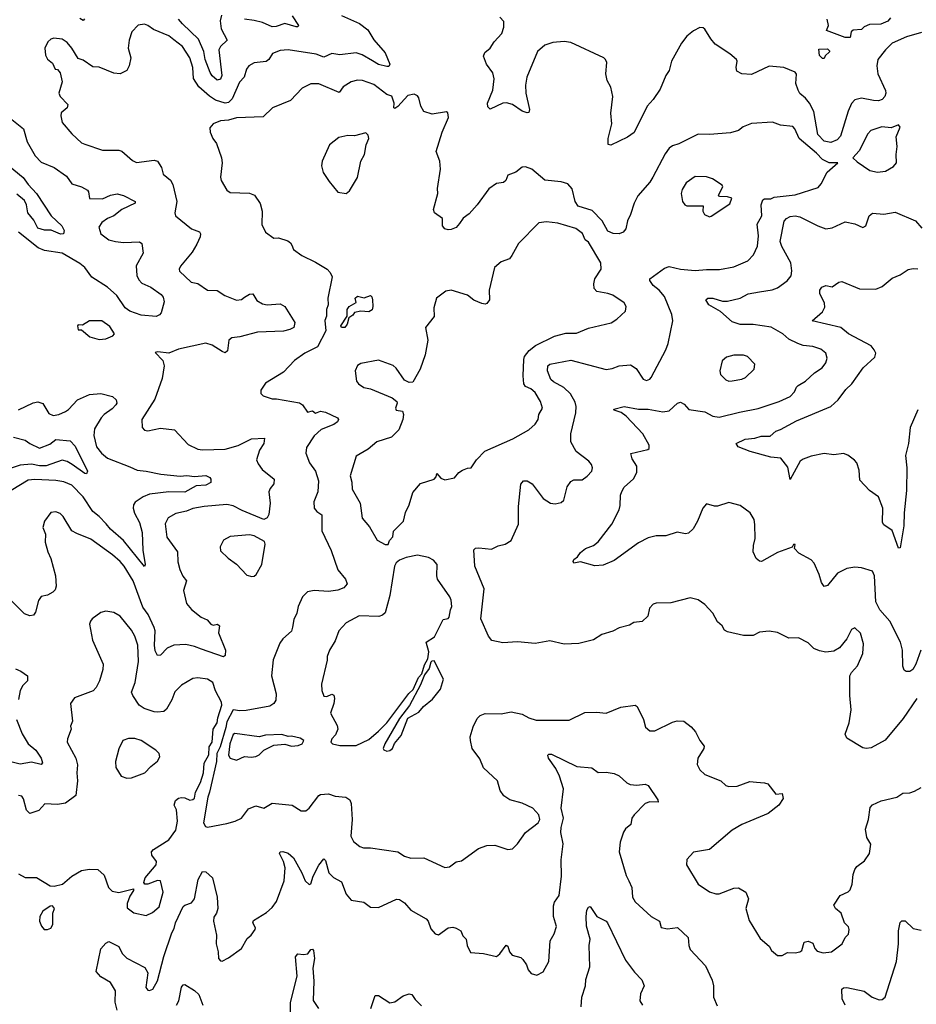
# Model space of a CAD drawing. Extents: x 1690054 to 1842981, y 782881 to 914114.
# Tile 395 of 656: x 1775042 to 1780595, y 871181 to 877281. Entities that reach past the tile are written whole.
import ezdxf

# ---------------------------------------------------------------- set-up
doc = ezdxf.new("R2010")
doc.units = 0

msp = doc.modelspace()

# ---------------------------------------------------------------- linework, layer by layer
at = {"layer": '0CON10XD'}
for points in [[(1775443.9, 877286.1), (1775435, 877276.7), (1775415, 877288)], [(1776291.7, 877308.3), (1776284.3, 877275), (1776288.8, 877225), (1776327.8, 877155), (1776285.5, 877115), (1776275.4, 877095), (1776293.6, 876935), (1776285, 876912.5), (1776265, 876907.5), (1776235, 876933.3), (1776221.1, 876955), (1776189.8, 877035), (1776182.2, 877085), (1776149.9, 877159.9), (1776049.8, 877255), (1776024.9, 877284.9)], [(1776729.2, 877305), (1776768.8, 877245), (1776765, 877237.5), (1776753.6, 877236.4), (1776685, 877256.9), (1776631.1, 877238.9), (1776605, 877237.9), (1776545, 877264.2), (1776495, 877277.1), (1776434.1, 877284.1)], [(1777035, 877308.1), (1777147.4, 877257.4), (1777199, 877219), (1777235, 877157.1), (1777305.5, 877075.5), (1777334, 877005), (1777328.6, 876991.4), (1777315, 876990.8), (1777265, 877004.6), (1777226.5, 877026.5)], [(1780628.3, 877201.7), (1780535, 877174.5), (1780445, 877135.6), (1780404.6, 877095.4), (1780356.9, 877035), (1780350, 876995), (1780356.5, 876945), (1780405, 876843.3), (1780407.1, 876825), (1780399.5, 876805), (1780385, 876787.8), (1780360.9, 876779.1), (1780329.9, 876779.9), (1780255, 876796), (1780215, 876784.6), (1780195, 876761.1), (1780173, 876715), (1780125, 876560), (1780105, 876536.7), (1780065, 876519.4), (1780025, 876528.2), (1779985, 876570.8), (1779961.6, 876711.6), (1779934.6, 876764.6), (1779910, 876795), (1779874.8, 876824.8), (1779863.8, 876843.8), (1779850, 876885), (1779854.3, 876944.3), (1779845, 876956), (1779775, 876984.2), (1779685, 876993.3), (1779575, 876942.5), (1779515, 876945.8), (1779482.9, 876962.9), (1779479.2, 876985), (1779486, 877025), (1779481.2, 877035), (1779440.7, 877070.7), (1779350.2, 877130.2), (1779322.3, 877162.3), (1779285, 877222), (1779275, 877230), (1779255, 877232), (1779215, 877212.5), (1779175, 877180), (1779141.4, 877135), (1779080, 877025), (1779063.9, 876966.1), (1779044.1, 876935.9), (1779008.3, 876851.7), (1778965, 876786.7), (1778928, 876745), (1778848.5, 876581.5), (1778806.9, 876553.1), (1778703.8, 876503.8), (1778687.5, 876507.5), (1778687.5, 876545), (1778710.5, 876635), (1778703, 876703), (1778716.2, 876805), (1778703.8, 876863.8), (1778680, 876905), (1778671.5, 876945), (1778679.2, 877015), (1778671.2, 877035), (1778660, 877045), (1778455, 877140.8), (1778415, 877145.8), (1778345, 877140.5), (1778295, 877122.9), (1778248.8, 877085), (1778183.2, 876925), (1778175.3, 876875), (1778176.7, 876825), (1778198.6, 876725), (1778195, 876706.7), (1778185, 876704.2), (1778153.8, 876713.8), (1778093.3, 876755), (1778056.6, 876766.6), (1778035, 876764.4), (1777955, 876726.2), (1777940.8, 876740.8), (1777940, 876765), (1777971.8, 876845), (1777981.1, 876915), (1777971.5, 876951.5), (1777932.5, 877005), (1777914.3, 877055), (1777922.7, 877077.3), (1777956.2, 877105), (1777980, 877145), (1778028.6, 877195), (1778040.6, 877235), (1778039.7, 877269.7), (1778015, 877297.5)], [(1780435, 877292), (1780418.1, 877271.9), (1780375, 877253.4), (1780305, 877251.4), (1780273.1, 877236.9), (1780255, 877221.2), (1780205, 877216.7), (1780192.5, 877205), (1780185, 877170), (1780155, 877170), (1780040, 877215), (1780052.5, 877245), (1780042.5, 877285)], [(1777226.5, 877026.5), (1777164.1, 877064.1), (1777125, 877076.2), (1777025, 877063.2), (1776975, 877071.6), (1776925, 877049.5), (1776877.7, 877067.7), (1776705, 877095.4), (1776655, 877090.5), (1776607.6, 877072.4), (1776584, 877035), (1776567.8, 877022.2), (1776495, 877013.1), (1776460.8, 876995), (1776445.7, 876974.3), (1776431.4, 876925), (1776403.8, 876895), (1776358.5, 876791.5), (1776335, 876768.9), (1776315, 876764.8), (1776255, 876782.9), (1776217, 876807), (1776151.2, 876865), (1776117.4, 876917.4), (1776114.6, 876985), (1776095.5, 877045), (1776050.6, 877115), (1775996, 877156), (1775965, 877181.1), (1775870.8, 877220.8), (1775835, 877246.2), (1775815, 877252.5), (1775775, 877247.5), (1775736.2, 877205), (1775720.8, 877155), (1775714.3, 877105), (1775729.4, 877045), (1775720, 876995), (1775705, 876966.2), (1775665, 876946), (1775625, 876950), (1775535, 876987.5), (1775495, 876990), (1775435, 877030), (1775405, 877040), (1775365, 877105.8), (1775335, 877139.2), (1775305, 877160), (1775254.1, 877165.9), (1775235, 877160), (1775216.7, 877145), (1775196.7, 877105), (1775201.2, 877061.2), (1775215, 877036.7), (1775245, 877012.5), (1775262.5, 876975), (1775275, 876972.5), (1775291.7, 876951.7), (1775303.9, 876896.1), (1775284.2, 876825), (1775292.5, 876805), (1775340, 876755), (1775336, 876735), (1775298.6, 876705), (1775295.7, 876685), (1775304.3, 876645), (1775363.9, 876573.9), (1775425, 876519.2), (1775445, 876509.4), (1775555, 876471.9), (1775655, 876472.5), (1775675, 876467.5), (1775739.7, 876409.7), (1775765, 876397.1), (1775875, 876411.4), (1775895, 876403.8), (1775921.2, 876365), (1775931.2, 876325), (1775975, 876286), (1775990.2, 876260.2), (1776014.5, 876155.5), (1776003.8, 876085), (1776007.8, 876065), (1776105.3, 875985.3), (1776155, 875966), (1776162, 875955), (1776160.6, 875935), (1776139.8, 875890.2), (1776110, 875840), (1776038.8, 875755), (1776030, 875735), (1776032.7, 875722.7), (1776103.3, 875655), (1776145, 875646), (1776205, 875606.2), (1776265, 875604.4), (1776313.3, 875573.3), (1776385, 875544.5), (1776415, 875546.9), (1776435, 875561.9), (1776465, 875580), (1776485, 875582), (1776511.7, 875541.7), (1776545, 875520.9), (1776575, 875513.8), (1776655, 875520), (1776683.3, 875505), (1776745.6, 875405), (1776740, 875375), (1776715, 875361.5), (1776675, 875352.1), (1776515, 875344.6), (1776405, 875315.5), (1776355, 875311.1), (1776337.1, 875295), (1776330, 875230), (1776315, 875217.5), (1776295, 875224.4), (1776235, 875265.4), (1776195, 875276.5), (1776025, 875239.4), (1775965, 875214.3), (1775897.5, 875222.5), (1775881.7, 875218.3), (1775928.7, 875168.7), (1775935.8, 875135.8), (1775925, 875057.5), (1775879.7, 874930.3), (1775797.5, 874805), (1775800, 874755), (1775815, 874737.5), (1775835.8, 874734.2), (1775915, 874751.1), (1776000.5, 874740.5), (1776085, 874650), (1776145, 874620.9), (1776173.7, 874616.3), (1776315, 874621.1), (1776395, 874643.2), (1776478, 874685), (1776557.7, 874687.7), (1776554.4, 874655), (1776527.1, 874615), (1776509.4, 874555), (1776518.7, 874528.7), (1776542.9, 874495), (1776618.5, 874435), (1776615, 874406), (1776592.7, 874377.3), (1776584.5, 874355), (1776593, 874285), (1776585.3, 874214.7), (1776575, 874195.3), (1776555, 874185.3), (1776420.4, 874239.6), (1776365, 874268.8), (1776325, 874277.6), (1776185, 874265.4), (1776115, 874252.7), (1776075, 874236.2), (1776009.1, 874220.9), (1775961.2, 874195), (1775943.2, 874156.8), (1775952.5, 874075), (1776019.4, 873985), (1776021.7, 873921.7), (1776033.8, 873873.8), (1776052.5, 873832.5), (1776075.7, 873805), (1776056.9, 873745), (1776075.7, 873665), (1776106.1, 873626.1), (1776165, 873580), (1776203, 873563), (1776226.7, 873535), (1776239.2, 873530.8), (1776266.4, 873536.4), (1776280, 873525), (1776272.4, 873482.4), (1776315.6, 873375), (1776315, 873342.5), (1776305, 873334), (1776168.8, 873381.2), (1776125, 873398.6), (1776070, 873410), (1775995.6, 873405.6), (1775955, 873388.1), (1775915, 873344.2), (1775895, 873342), (1775881.3, 873371.3), (1775876.2, 873405), (1775880, 873495), (1775874.4, 873515), (1775837.1, 873595), (1775805, 873640.8), (1775745.2, 873805.2), (1775689.2, 873895), (1775665, 873924.4), (1775616.7, 873965), (1775483.2, 874063.2), (1775395, 874096.9), (1775365, 874114.2), (1775312.1, 874202.1), (1775292.1, 874222.1), (1775265, 874232.5), (1775235, 874227.5), (1775196, 874175), (1775186.2, 874135), (1775202.7, 874092.7), (1775200, 874045), (1775215.6, 873985), (1775233.9, 873943.9), (1775262.9, 873835), (1775268.3, 873771.7), (1775260.7, 873749.3), (1775247.5, 873735), (1775215, 873716.2), (1775175, 873707.5), (1775158.3, 873681.7), (1775140.3, 873609.7), (1775128.3, 873591.7), (1775105, 873586.7), (1775070.6, 873600.6), (1774987.1, 873685)], [(1780025, 877040), (1780015, 877040), (1779995, 877060), (1779991.7, 877098.3), (1780045, 877100), (1780058.3, 877088.3), (1780058.3, 877081.7), (1780031.7, 877058.3), (1780025, 877040)], [(1780598.1, 873075), (1780515, 872952.5), (1780402.8, 872817.2), (1780315, 872770), (1780285, 872765.8), (1780265, 872770), (1780165, 872828.8), (1780155.8, 872855), (1780180, 872925), (1780191.5, 873005), (1780184.1, 873094.1), (1780184.4, 873215.6), (1780194.4, 873235.6), (1780232, 873278), (1780263.3, 873355), (1780267.8, 873415), (1780249.7, 873479.7), (1780215, 873512.5), (1780195, 873503.3), (1780165.8, 873445), (1780120.2, 873389.8), (1780085, 873369.1), (1780035, 873362.1), (1779995, 873370), (1779961.2, 873385), (1779925, 873420), (1779865, 873450.8), (1779805, 873448.8), (1779735, 873483.8), (1779685, 873492), (1779623.6, 873486.4), (1779585, 873466), (1779525, 873465.8), (1779425, 873488.8), (1779408.3, 873498.3), (1779392.5, 873525), (1779365, 873550), (1779335, 873603.3), (1779285, 873658.8), (1779245, 873685.8), (1779195, 873699.2), (1779075, 873668), (1778985, 873666.7), (1778965, 873660), (1778942.5, 873635), (1778933.3, 873585), (1778897.7, 873552.3), (1778845, 873546.7), (1778819.5, 873530.5), (1778755, 873513.8), (1778716.6, 873493.4), (1778648.3, 873471.7), (1778595, 873438.8), (1778505, 873417.1), (1778415, 873411.9), (1778325, 873432.5), (1778235, 873416.2), (1778125, 873426), (1778035, 873420), (1777965.7, 873435.7), (1777945, 873462.5), (1777898.7, 873568.7), (1777918.2, 873755), (1777860, 873895), (1777855, 873997.5), (1777865, 874006.2), (1777885, 874010), (1777965, 874000.8), (1778005, 874020.5), (1778048.7, 874031.3), (1778085, 874054.3), (1778132.2, 874155), (1778131.9, 874265), (1778146.2, 874403.8), (1778162.5, 874425), (1778185, 874423.3), (1778215.5, 874405.5), (1778285, 874314.3), (1778330, 874285), (1778359.1, 874280.9), (1778395, 874290), (1778412.5, 874305), (1778432.7, 874387.3), (1778455, 874420), (1778475, 874430), (1778525, 874431.2), (1778557.3, 874452.7), (1778586.2, 874485), (1778590, 874505), (1778584, 874525), (1778568, 874545), (1778488.5, 874605), (1778456.6, 874666.6), (1778456.6, 874715), (1778487.4, 874845), (1778489.1, 874885), (1778482.4, 874912.4), (1778453, 874963), (1778413.2, 875003.2), (1778347.3, 875037.3), (1778332.1, 875052.1), (1778311.5, 875105), (1778312.6, 875137.4), (1778325, 875147.1), (1778455, 875170.9), (1778675, 875114.4), (1778710.7, 875119.3), (1778755.9, 875135.9), (1778825, 875142), (1778860, 875120), (1778904.1, 875054.1), (1778925, 875046.2), (1778945, 875053.8), (1778953.8, 875065), (1779043.1, 875235), (1779058.2, 875275), (1779086.7, 875415), (1779082.1, 875455), (1779035, 875567.1), (1779002.7, 875605), (1778965.5, 875635), (1778944.3, 875665), (1778945, 875676.2), (1779035, 875740.8), (1779065, 875751.4), (1779134.6, 875734.6), (1779225, 875726.4), (1779295, 875734.4), (1779377.4, 875732.6), (1779465, 875749.5), (1779551.9, 875788.1), (1779586.9, 875825), (1779612.2, 875877.8), (1779617.7, 875942.3), (1779609.6, 876015), (1779638.2, 876065), (1779634.7, 876135), (1779645, 876164.2), (1779655, 876170.5), (1779695, 876171.8), (1779715, 876181.8), (1779845.5, 876195.5), (1779987.6, 876242.4), (1780006.9, 876265), (1780043.6, 876336.4), (1780110, 876395), (1780055.9, 876394.1), (1780015, 876414.3), (1779976.8, 876455), (1779870.6, 876545), (1779843.1, 876605), (1779830.2, 876620.2), (1779755, 876627.1), (1779705, 876646.5), (1779575, 876637.1), (1779523.2, 876616.8), (1779495, 876594), (1779445, 876580), (1779315, 876570), (1779245, 876571.9), (1779125, 876512.9), (1779085, 876500.5), (1779065.6, 876485), (1779039.8, 876450.2), (1778964.4, 876305), (1778945, 876274.2), (1778870.7, 876189.3), (1778847.1, 876145), (1778825.8, 876075), (1778805.7, 876035), (1778796.7, 875985), (1778779.2, 875965), (1778755, 875955.5), (1778717, 875957), (1778685, 875971.5), (1778648.7, 876035), (1778588.5, 876098.5), (1778501.1, 876125), (1778481.8, 876155), (1778463.1, 876233.1), (1778436, 876265), (1778396.4, 876276.4), (1778295, 876286.5), (1778215, 876354.4), (1778175, 876370), (1778155, 876366.7), (1778115, 876336.7), (1778065, 876317.5), (1778052.5, 876285), (1778038.3, 876271.7), (1777995, 876266.2), (1777947.3, 876232.7), (1777876.2, 876135), (1777825, 876078), (1777788.5, 876051.5), (1777765, 876018.8), (1777745, 875993.8), (1777715, 875981.2), (1777695, 875978.8), (1777675, 875986.2), (1777660.8, 876005), (1777660.4, 876050.4), (1777610.8, 876085), (1777604.3, 876105), (1777632.5, 876205), (1777630, 876235), (1777648.1, 876355), (1777644.3, 876405), (1777622.5, 876465), (1777659.4, 876585), (1777698.1, 876675), (1777693.9, 876703.9), (1777685, 876710), (1777596.4, 876696.4), (1777545, 876712.5), (1777526.1, 876746.1), (1777515, 876797.5), (1777505, 876810), (1777485, 876818.8), (1777445, 876811.2), (1777385, 876742.5), (1777365, 876730), (1777360, 876735), (1777361.2, 876765), (1777346.4, 876806.4), (1777315, 876817.8), (1777235, 876879.5), (1777165, 876904.4), (1777135, 876907.5), (1777095, 876896), (1777045.4, 876864.6), (1777020.6, 876829.4), (1776895, 876884.6), (1776845, 876884.4), (1776792.2, 876857.8), (1776718.7, 876781.3), (1776606.7, 876735), (1776550, 876680), (1776385, 876672.9), (1776335, 876657.8), (1776285, 876654.2), (1776240, 876635), (1776219.5, 876610.5), (1776222.5, 876585), (1776238.6, 876545), (1776260.8, 876515), (1776292, 876425), (1776296.2, 876395), (1776286.4, 876306.4), (1776290, 876285), (1776324.2, 876224.2), (1776345, 876210), (1776465, 876205.7), (1776496.2, 876195), (1776532.3, 876142.3), (1776543.9, 876093.9), (1776541.7, 876011.7), (1776564, 875964), (1776615, 875927.5), (1776645, 875928.8), (1776701.7, 875911.7), (1776719.5, 875899.5), (1776726.7, 875885), (1776737, 875857), (1776789.5, 875819.5), (1776875, 875778), (1776946, 875735), (1776964.2, 875715), (1776977.6, 875687.6), (1776950.5, 875555), (1776952, 875515), (1776941.4, 875485), (1776941.2, 875445), (1776932.3, 875417.7), (1776937.5, 875352.5), (1776886.7, 875255), (1776808, 875215), (1776745, 875168.8), (1776675, 875096.7), (1776565, 875028.8), (1776536.2, 874985), (1776536.2, 874965), (1776550.5, 874950.5), (1776605, 874932.5), (1776633, 874933), (1776775, 874908), (1776794.4, 874894.4), (1776825, 874850), (1776855, 874857.5), (1776875, 874842.5), (1776904.5, 874855.5), (1776935, 874850.4), (1777011.2, 874815), (1777016.2, 874805), (1777010.9, 874789.1), (1776987, 874773), (1776908.8, 874741.2), (1776866.7, 874703.3), (1776818.9, 874631.1), (1776814.4, 874595), (1776836.2, 874535), (1776873.1, 874483.1), (1776891.9, 874425), (1776889.4, 874355), (1776864.3, 874295), (1776865.7, 874255.7), (1776882, 874235), (1776913.4, 874213.4), (1776912.7, 874115), (1776971.5, 873991.5), (1777012.2, 873872.2), (1777060, 873815), (1777070, 873785), (1777049.7, 873760.3), (1777012.4, 873747.6), (1776955, 873737.5), (1776865, 873744.4), (1776824.2, 873735.8), (1776794.2, 873705.8), (1776766.2, 873645), (1776757.5, 873605), (1776740, 873565), (1776732.4, 873517.6), (1776725, 873492.9), (1776672.5, 873445), (1776652.4, 873417.6), (1776611.4, 873315), (1776600.6, 873215), (1776630, 873105), (1776627.5, 873065), (1776615.7, 873045), (1776591.7, 873028.3), (1776445, 873001.1), (1776405, 872999.2), (1776365, 873005.6), (1776325, 872931.5), (1776319.7, 872895), (1776283.9, 872775), (1776262, 872735), (1776261.4, 872685), (1776218.3, 872495), (1776206.2, 872465), (1776181.2, 872305), (1776193.2, 872283.2), (1776205, 872278), (1776325, 872300), (1776377.5, 872315), (1776415, 872333.8), (1776458.3, 872391.7), (1776505, 872410), (1776555, 872396.7), (1776605, 872426.7), (1776730, 872415), (1776785, 872379.2), (1776815, 872380), (1776834.6, 872395.4), (1776894.5, 872475.5), (1776905, 872481.4), (1776955, 872485.7), (1776995, 872470), (1777062.5, 872465), (1777087.4, 872447.4), (1777094.4, 872425), (1777101.5, 872325), (1777092.6, 872222.6), (1777108.7, 872188.7), (1777148.6, 872158.6), (1777170.6, 872150.6), (1777215, 872150), (1777385, 872125.8), (1777425, 872098), (1777465, 872086), (1777545, 872087.5), (1777675, 872029.4), (1777705, 872032.9), (1777745, 872064), (1777779.4, 872070.6), (1777883.9, 872146.1), (1777935, 872163.8), (1777985, 872166.2), (1778065, 872140), (1778095, 872143.8), (1778125.6, 872174.4), (1778174.5, 872245.5), (1778254.2, 872305), (1778264.4, 872325), (1778257.8, 872355), (1778220.8, 872395), (1778155, 872426.4), (1778077.9, 872447.9), (1778041.4, 872471.4), (1778017.1, 872505), (1778002, 872565), (1777915, 872646.2), (1777892.1, 872702.1), (1777844.5, 872765), (1777833.3, 872815), (1777832.6, 872837.4), (1777850.2, 872899.8), (1777875, 872951.2), (1777895, 872970.8), (1777925, 872982.5), (1778025, 872980.6), (1778085, 872992.9), (1778155, 872977.5), (1778195.8, 872955.8), (1778241.7, 872941.7)], [(1774992.3, 876662.3), (1775064.4, 876604.4), (1775088.1, 876525), (1775137.8, 876437.8), (1775175, 876399.4), (1775256.1, 876366.1), (1775332.4, 876312.4), (1775365, 876264.2), (1775425, 876246.2), (1775461.2, 876225), (1775468.8, 876215), (1775475, 876173.8), (1775555, 876172.1), (1775605, 876194.6), (1775645, 876202.5), (1775685, 876191.2), (1775757.5, 876155), (1775756.1, 876143.9), (1775673.8, 876106.2), (1775625, 876066.9), (1775585, 876050.4), (1775550.8, 876025), (1775531.4, 875995), (1775545.4, 875955.4), (1775595, 875917.8), (1775635, 875907.1), (1775685, 875900.7), (1775784.1, 875904.1), (1775798.8, 875895), (1775805.7, 875835), (1775763.7, 875756.3), (1775766.7, 875696.7), (1775779.1, 875669.1), (1775798.3, 875648.3), (1775854, 875625), (1775918.6, 875578.6), (1775931.3, 875561.3), (1775937.3, 875532.7), (1775918.8, 875465), (1775908.1, 875451.9), (1775887, 875443), (1775795, 875450), (1775725, 875474.5), (1775695, 875496.7), (1775643, 875573), (1775585.4, 875625), (1775488.2, 875685), (1775445, 875745.4), (1775415, 875770), (1775305, 875833.9), (1775195, 875851.1), (1775157.1, 875867.1), (1775035, 875964)], [(1780355, 876335.6), (1780405, 876342.5), (1780455, 876371.2), (1780472, 876395), (1780470, 876445), (1780476.9, 876495), (1780471.2, 876555), (1780496, 876615), (1780485, 876630), (1780439.3, 876610.7), (1780382.7, 876617.3), (1780313.8, 876595), (1780296, 876575), (1780240.9, 876469.1), (1780203.3, 876425), (1780229.7, 876399.7), (1780306.8, 876346.8), (1780355, 876335.6)], [(1777065, 876204.2), (1777085, 876220), (1777135, 876304.2), (1777154.2, 876405), (1777177, 876445), (1777188.2, 876505), (1777204.4, 876545), (1777200.8, 876565), (1777185, 876580), (1777115, 876561.2), (1777075, 876563.8), (1777019.5, 876550.5), (1776960, 876505), (1776916.1, 876403.9), (1776911.2, 876375), (1776921.2, 876335), (1776957.7, 876277.7), (1777012.9, 876212.9), (1777065, 876204.2)], [(1774969.6, 876379.6), (1775064.2, 876304.2), (1775095, 876260), (1775145.4, 876205), (1775236.3, 876066.3), (1775302, 876005), (1775316.7, 875975), (1775312.5, 875955), (1775295, 875952), (1775237, 875977), (1775195, 875976.7), (1775155, 875989.5), (1775128.9, 876038.9), (1775092.2, 876085), (1775084.3, 876135), (1775070.7, 876160.7), (1775025, 876200.7)], [(1779315, 876060), (1779325, 876063.3), (1779439.7, 876140.3), (1779452.5, 876175), (1779425, 876183.8), (1779376, 876186), (1779370, 876195), (1779396.2, 876245), (1779393.8, 876255), (1779333.8, 876295), (1779295, 876308.1), (1779225, 876309.2), (1779170.3, 876269.7), (1779145, 876230), (1779139.4, 876205), (1779148, 876155), (1779161.2, 876135), (1779175, 876127.5), (1779275, 876127.5), (1779273.9, 876093.9), (1779282.5, 876075), (1779315, 876060)], [(1780623.3, 873375), (1780592.8, 873287.2), (1780574.2, 873255), (1780555, 873243.3), (1780532.5, 873242.5), (1780520.6, 873250.6), (1780512.5, 873275), (1780508.9, 873375), (1780496.9, 873425), (1780432.5, 873555), (1780370, 873625), (1780344.5, 873675), (1780336.8, 873835), (1780323.5, 873863.5), (1780255, 873885.7), (1780215, 873889.4), (1780165, 873880), (1780107.7, 873852.3), (1780045, 873776.2), (1780025, 873770), (1780008.8, 873795), (1779994.3, 873844.3), (1779963.6, 873913.6), (1779943.6, 873933.6), (1779867.5, 873975), (1779840, 874005), (1779845, 874030), (1779835, 874030), (1779827.5, 874012.5), (1779735, 873980.8), (1779635.9, 873924.1), (1779625, 873926), (1779603.7, 873943.7), (1779585.6, 873985), (1779586.8, 874023.2), (1779597.3, 874067.3), (1779596, 874154), (1779590.8, 874185), (1779565.6, 874225.6), (1779505, 874271.2), (1779435, 874290), (1779365, 874266.7), (1779345, 874266.7), (1779295, 874282.5), (1779273.3, 874255), (1779240, 874175), (1779212.7, 874127.3), (1779185, 874100), (1779165, 874096.7), (1779115, 874106.7), (1779045, 874084), (1778983.9, 874083.9), (1778935, 874071.9), (1778875, 874040.6), (1778725, 873930), (1778655, 873902.2), (1778605, 873897.1), (1778515, 873922), (1778475, 873913.8), (1778470, 873925), (1778475, 873937.5), (1778496.4, 873953.6), (1778515, 873980), (1778545.8, 874004.2), (1778595.7, 874024.3), (1778625, 874046.2), (1778708.9, 874155), (1778754.4, 874245), (1778761.4, 874271.4), (1778763.5, 874335), (1778771.3, 874358.7), (1778786.7, 874385), (1778842.8, 874437.2), (1778864.3, 874475), (1778864.4, 874515), (1778835, 874560), (1778827, 874593), (1778931.7, 874618.3), (1778940, 874625), (1778941.2, 874645), (1778900.8, 874715), (1778797.5, 874825), (1778766.7, 874846.7), (1778725, 874861.2), (1778722.5, 874867.5), (1778785, 874885.4), (1778875, 874867.3), (1778935, 874867.9), (1779025, 874850.6), (1779065, 874858.6), (1779116.7, 874905), (1779135, 874911.2), (1779158.3, 874898.3), (1779186.1, 874866.1), (1779285, 874852.2), (1779335, 874824.6), (1779375, 874817.9), (1779499.6, 874850.4), (1779615, 874872.5), (1779745.3, 874914.7), (1779815, 874945.8), (1779842, 874975), (1779853.8, 875005), (1779863.8, 875015), (1779908.9, 875041.1), (1779965, 875092.5), (1780012.5, 875125), (1780034.3, 875155), (1780044, 875185), (1780035.6, 875215.6), (1780005, 875240), (1779955, 875255.7), (1779895, 875262.5), (1779862.5, 875275), (1779805, 875302), (1779768.8, 875335), (1779696.4, 875376.4), (1779585, 875391.8), (1779505, 875393.6), (1779455, 875410), (1779383.2, 875473.2), (1779309.4, 875515), (1779292, 875545), (1779304.6, 875555.4), (1779335, 875555.3), (1779395, 875536.5), (1779425, 875536.5), (1779503.5, 875556.5), (1779555, 875581.8), (1779625, 875594.6), (1779702, 875608), (1779735, 875620), (1779796, 875664), (1779820.6, 875695), (1779825.4, 875724.6), (1779818.5, 875775), (1779762.9, 875875), (1779752.8, 875907.2), (1779777.9, 876032.1), (1779790.7, 876049.3), (1779815, 876061.2), (1779845, 876066.2), (1779875, 876060), (1779985, 876003.1), (1780035, 875986), (1780075, 875992), (1780155, 876028.8), (1780215, 876016.7), (1780265, 875993.3), (1780283.3, 876005), (1780304, 876065), (1780325, 876082), (1780395, 876075.8), (1780465, 876088), (1780591.2, 876035), (1780630.2, 875990.2)], [(1777325, 874030), (1777332.5, 874055), (1777352.7, 874077.3), (1777357.5, 874112.5), (1777420, 874175), (1777431.2, 874228.8), (1777454, 874275), (1777477.6, 874352.4), (1777525, 874406.7), (1777610, 874435), (1777621.7, 874448.3), (1777625, 874470), (1777650.7, 874440.7), (1777675, 874430), (1777735, 874442.5), (1777762.5, 874475), (1777785, 874490), (1777815, 874503.3), (1777837.5, 874505), (1777872, 874555), (1777922.4, 874607.6), (1778096, 874685), (1778195, 874740.8), (1778235, 874776.2), (1778254, 874805), (1778257.5, 874835), (1778279.2, 874875), (1778267.5, 874915), (1778235, 874971.4), (1778207.1, 874995), (1778175, 875009.4), (1778165.5, 875025), (1778160, 875075), (1778164.1, 875175), (1778169.4, 875195), (1778197.7, 875232.3), (1778237.3, 875262.7), (1778355, 875321.2), (1778425, 875338.9), (1778490.3, 875339.7), (1778565, 875370.8), (1778705, 875403.8), (1778741.2, 875425), (1778793.3, 875475), (1778798.8, 875505), (1778785, 875526.7), (1778715, 875574.2), (1778685, 875585.7), (1778617.5, 875597.5), (1778600, 875615), (1778598, 875645), (1778604.2, 875675), (1778643.8, 875735), (1778641.2, 875775), (1778565, 875903.3), (1778545, 875917.5), (1778527.5, 875957.5), (1778487.2, 875987.2), (1778375, 876020), (1778305, 876029.4), (1778258.3, 876021.7), (1778131.9, 875895), (1778089.2, 875820.8), (1778075, 875800), (1778025, 875782), (1777982.5, 875745), (1777950, 875605), (1777950.8, 875545), (1777935, 875522.5), (1777925, 875518), (1777905, 875522.5), (1777855, 875544.2), (1777815, 875574.2), (1777715, 875604.6), (1777680.9, 875599.1), (1777624, 875555), (1777606.2, 875495), (1777608.1, 875441.9), (1777554.6, 875375), (1777569.2, 875295), (1777554, 875205), (1777523.3, 875115), (1777477.5, 875035), (1777455, 875032.5), (1777425, 875047.5), (1777373, 875123), (1777355, 875138.8), (1777265, 875172), (1777155, 875150.8), (1777135, 875138.8), (1777119.2, 875105), (1777127.5, 875042.5), (1777141.2, 875025), (1777173, 875003), (1777215, 874994.4), (1777348.7, 874938.7), (1777377.5, 874915), (1777380, 874905), (1777368.6, 874875), (1777372.7, 874862.7), (1777412.5, 874855), (1777420, 874835), (1777415.8, 874805), (1777389.3, 874740.7), (1777344.3, 874695), (1777254.5, 874665.5), (1777199.7, 874620.3), (1777125, 874576.2), (1777087.8, 874455), (1777099.4, 874415), (1777101.7, 874371.7), (1777150, 874285), (1777163, 874193), (1777208.3, 874138.3), (1777255, 874057.5), (1777305, 874030), (1777325, 874030)], [(1780605, 874864.2), (1780556.4, 874755), (1780546.8, 874655), (1780528.5, 874581.5), (1780535.8, 874504.2), (1780535.4, 874365), (1780519.6, 874225), (1780519.1, 874145), (1780495, 874010), (1780485, 874007.5), (1780446, 874116), (1780395, 874152), (1780386, 874165), (1780388.1, 874255), (1780360.8, 874325), (1780306.2, 874365), (1780245, 874427.5), (1780241.2, 874491.2), (1780227.5, 874535), (1780211.7, 874551.7), (1780172.3, 874582.3), (1780145, 874593.8), (1780085, 874585.7), (1780025, 874594), (1779943.2, 874576.8), (1779895, 874558.6), (1779876, 874545), (1779815, 874433.3), (1779798.9, 874508.9), (1779755.4, 874565.4), (1779695, 874570.4), (1779565.9, 874605.9), (1779492.5, 874635), (1779480, 874655), (1779535, 874682.5), (1779595, 874688.9), (1779635, 874701.2), (1779689.7, 874700.3), (1779725, 874732), (1779755, 874742), (1779853.8, 874795), (1780065.6, 874885), (1780111.4, 874925), (1780159.8, 874990.2), (1780195.6, 875025), (1780265.8, 875125), (1780338.8, 875191.2), (1780343.8, 875215), (1780335, 875236.7), (1780315, 875260.8), (1780175, 875334.6), (1780128.6, 875375), (1779950, 875415), (1780015, 875472), (1780029.7, 875500.3), (1780027.5, 875525), (1779998.5, 875585), (1779998.5, 875605), (1780009.4, 875625), (1780034.3, 875634.3), (1780075, 875626.2), (1780115.8, 875654.2), (1780135, 875660), (1780244.4, 875614.4), (1780345, 875611.4), (1780385, 875628), (1780445, 875678.8), (1780495, 875701.2), (1780545.7, 875734.3), (1780575, 875740), (1780605, 875737.3)], [(1777035, 875373.3), (1777031.2, 875385), (1777070, 875445), (1777070, 875485), (1777082.5, 875505), (1777125, 875530), (1777120, 875555), (1777135, 875567.5), (1777175, 875557.5), (1777215, 875573.3), (1777223.9, 875563.9), (1777227.5, 875545), (1777230, 875505), (1777225, 875483.3), (1777205, 875472), (1777155, 875476), (1777115, 875467.5), (1777105, 875450), (1777080, 875435), (1777070.8, 875395), (1777055, 875374.3), (1777035, 875373.3)], [(1775535, 875298.8), (1775575, 875303.8), (1775618.3, 875321.7), (1775630, 875335), (1775599.3, 875379.3), (1775550, 875415), (1775475, 875416), (1775431.7, 875388.3), (1775405, 875390), (1775400, 875385), (1775405, 875360), (1775425, 875360), (1775476.4, 875316.4), (1775535, 875298.8)], [(1779435, 875042), (1779455, 875044), (1779515, 875054.2), (1779536.7, 875065), (1779591.2, 875115), (1779595, 875147.5), (1779550, 875195), (1779525, 875202.5), (1779465, 875202.5), (1779420, 875190), (1779392.7, 875167.3), (1779378, 875105), (1779383, 875083), (1779415, 875050), (1779435, 875042)], [(1775035, 874864.3), (1775125, 874906.9), (1775155, 874913.1), (1775185, 874904.2), (1775222.1, 874842.1), (1775248.3, 874828.3), (1775285, 874834.4), (1775325, 874852.9), (1775345, 874865.6), (1775400.6, 874925), (1775475, 874958.8), (1775545, 874964.5), (1775616.7, 874946.7), (1775640, 874925), (1775642.5, 874905), (1775637.1, 874895), (1775615, 874869.5), (1775565, 874835.5), (1775545.5, 874815), (1775504.3, 874745.7), (1775500.9, 874705), (1775518.6, 874635), (1775547.9, 874595), (1775585, 874564.6), (1775725, 874511.8), (1775769.3, 874489.3), (1775825, 874483.1), (1775915.8, 874465.8), (1776036, 874454), (1776076.9, 874456.9), (1776125, 874450), (1776195, 874456.5), (1776219.2, 874445), (1776225.8, 874435), (1776225.8, 874414.2), (1776195, 874397.8), (1776135, 874393.1), (1776065, 874354.8), (1775965, 874356.8), (1775845, 874341), (1775806.5, 874325), (1775757.5, 874292.5), (1775747.5, 874275), (1775745.5, 874254.5), (1775753.5, 874223.5), (1775782.9, 874165), (1775800, 874105), (1775804.2, 873995), (1775818.8, 873905), (1775815, 873892.5), (1775685, 874054.6), (1775604.9, 874124.9), (1775577.9, 874157.9), (1775535, 874202.8), (1775494.6, 874234.6), (1775434.4, 874324.4), (1775365, 874397.5), (1775315, 874417.7), (1775265.3, 874425.3), (1775135, 874432), (1775095, 874428.2), (1774988.6, 874365)], [(1775003.3, 874695), (1775075, 874676.2), (1775105, 874654.5), (1775165, 874626.9), (1775228.2, 874651.8), (1775265, 874681.1), (1775355, 874672), (1775385, 874638.8), (1775461.2, 874485), (1775455, 874467.5), (1775445, 874470), (1775366.2, 874526.2), (1775335, 874544.4), (1775305, 874552.9), (1775205, 874517.3), (1775165, 874517.3), (1775115, 874528.3), (1775045, 874520.8), (1774934.2, 874485)], [(1776480.5, 873830.5), (1776495, 873833.3), (1776506.7, 873843.3), (1776542, 873905), (1776561.5, 874031.5), (1776557.3, 874047.3), (1776495, 874084.3), (1776465, 874089.4), (1776345, 874080), (1776304.1, 874055.9), (1776283.3, 874015), (1776285, 873990), (1776333.3, 873945), (1776385, 873908.8), (1776449.5, 873839.5), (1776480.5, 873830.5)], [(1777125, 872783.3), (1777205, 872820.6), (1777265, 872872.5), (1777316, 872924), (1777452.8, 873107.2), (1777479.2, 873130.8), (1777512.4, 873205), (1777531.7, 873228.3), (1777550, 873285), (1777569.7, 873320.3), (1777575.6, 873364.4), (1777560, 873425), (1777612.1, 873457.9), (1777664.3, 873565.7), (1777695, 873570.8), (1777701.4, 873578.6), (1777709.4, 873625), (1777718.8, 873645), (1777715.4, 873685.4), (1777707.1, 873705), (1777629.6, 873815), (1777624.6, 873835), (1777627.8, 873905), (1777605, 873933.1), (1777575, 873949.4), (1777505, 873964.3), (1777435, 873948.8), (1777395, 873932.5), (1777373.6, 873916.4), (1777363.6, 873896.4), (1777334.2, 873714.2), (1777305, 873606.2), (1777288.3, 873591.7), (1777265.9, 873584.1), (1777145, 873586.9), (1777063.8, 873545), (1777018.6, 873495), (1776996.3, 873433.7), (1776960, 873375), (1776946.2, 873335), (1776946.1, 873313.9), (1776912, 873165), (1776914.3, 873124.3), (1776925, 873090), (1776945, 873088.8), (1776975, 873102.5), (1776987, 873097), (1776991.2, 873075), (1776987.5, 873045), (1776966.7, 872985), (1777007.7, 872907.7), (1777012, 872885), (1776998.8, 872851.2), (1776974.3, 872825.7), (1776970, 872805), (1776980, 872795), (1777025, 872783.8), (1777125, 872783.3)], [(1775825, 871731.9), (1775865, 871749.2), (1775905.6, 871785), (1775930.8, 871875), (1775915, 871946.2), (1775895, 871947.5), (1775835, 871924.2), (1775816, 871926), (1775810, 871935), (1775820, 871965), (1775888, 872045), (1775889.5, 872065), (1775860, 872105), (1775859.2, 872125), (1775870.2, 872139.8), (1775965, 872198.8), (1776009.4, 872260.6), (1776019.8, 872315), (1776012.1, 872385), (1775998, 872415), (1776006, 872444), (1776025, 872458.1), (1776045, 872461.5), (1776065, 872460), (1776095.5, 872445.5), (1776115, 872449.6), (1776125, 872458.5), (1776130.6, 872495), (1776160.8, 872555), (1776179.4, 872615), (1776185, 872675.6), (1776212.6, 872727.4), (1776215.8, 872775), (1776234.3, 872805), (1776240.9, 872885), (1776264.4, 872925.6), (1776269.6, 872955), (1776294.8, 873035), (1776292.5, 873052.5), (1776255, 873123.8), (1776238.6, 873175), (1776205, 873194.4), (1776145, 873202.7), (1776115, 873199.1), (1776045, 873158.9), (1776002.9, 873117.1), (1775985, 873066.7), (1775950.2, 873009.8), (1775934.6, 872995.4), (1775895, 872989.8), (1775875, 872993.2), (1775813.5, 873013.5), (1775781.2, 873035), (1775741.8, 873095), (1775735.4, 873115), (1775757.3, 873175), (1775777.7, 873305), (1775773.8, 873405), (1775755, 873461.2), (1775735, 873498), (1775665, 873585.7), (1775625, 873607.5), (1775575, 873616.2), (1775545, 873608), (1775491.7, 873568.3), (1775480, 873555), (1775474, 873535), (1775493.6, 873436.4), (1775558.3, 873288.3), (1775556, 873255), (1775536, 873185), (1775515.8, 873144.2), (1775496.8, 873123.2), (1775381.1, 873078.9), (1775356.2, 873045), (1775368, 872935), (1775357.5, 872905), (1775360, 872885), (1775337.5, 872825), (1775335.8, 872805), (1775388.8, 872705), (1775400, 872665), (1775395.5, 872615), (1775400.4, 872565), (1775388.9, 872475), (1775325, 872427.3), (1775275, 872418.7), (1775197.5, 872422.5), (1775159.4, 872380.6), (1775105, 872362.7), (1775083.1, 872383.1), (1775065.6, 872454.4), (1775055, 872470), (1775035, 872474)], [(1777315, 872748.8), (1777335, 872753.3), (1777350, 872765), (1777362.5, 872797.5), (1777405, 872846.7), (1777445.7, 872954.3), (1777515, 872991.4), (1777543.7, 873026.3), (1777598, 873072), (1777647.3, 873132.7), (1777666.7, 873195), (1777608.8, 873308.8), (1777595, 873307.5), (1777589.3, 873300.7), (1777577.9, 873262.1), (1777548.9, 873221.1), (1777525, 873160.6), (1777456.9, 873033.1), (1777395, 872951.9), (1777304.3, 872795), (1777293.8, 872765), (1777296.4, 872756.4), (1777315, 872748.8)], [(1775015, 873258.5), (1775049.2, 873245), (1775090.8, 873215), (1775090.8, 873185), (1775061.9, 873155), (1775044.6, 873125.4), (1775035, 873070)], [(1778241.7, 872941.7), (1778445, 872940.8), (1778541.3, 872988.7), (1778615, 872991.1), (1778675, 872984.4), (1778765, 873021.9), (1778854.1, 873034.1), (1778866.2, 873025), (1778905.4, 872945.4), (1778918.7, 872898.7), (1778945, 872874.3), (1778975, 872875.8), (1779085, 872929.4), (1779115, 872938.1), (1779155, 872935.8), (1779200.6, 872900.6), (1779228.7, 872868.7), (1779254.5, 872814.5), (1779280.5, 872780.5), (1779280, 872765), (1779242.9, 872705), (1779237.3, 872667.3), (1779254.5, 872634.5), (1779285, 872604.2), (1779385, 872565.8), (1779415, 872536), (1779435, 872530), (1779485, 872531.9), (1779565, 872561.2), (1779606.2, 872556.2), (1779655, 872553.8), (1779675, 872546.7), (1779725, 872482.9), (1779765, 872487.5), (1779770, 872455), (1779743.8, 872415), (1779677.4, 872362.6), (1779515, 872295.8), (1779455, 872258.8), (1779315, 872140), (1779215, 872124.2), (1779175, 872077.5), (1779171.2, 872045), (1779244.2, 871925), (1779315, 871878.6), (1779354.5, 871864.5), (1779375, 871864.3), (1779465, 871900), (1779495, 871902.5), (1779540, 871875), (1779556.7, 871835), (1779540, 871775), (1779560.3, 871700.3), (1779629.3, 871589.3), (1779685, 871540), (1779697.5, 871515), (1779735, 871482.5), (1779765, 871483.3)], [(1775022.9, 872945), (1775057.3, 872857.3), (1775094.6, 872794.6), (1775141.4, 872755), (1775175.7, 872705), (1775183.9, 872676.1), (1775175, 872666.2), (1775115, 872681.1), (1775045, 872668.5), (1774995, 872680)], [(1775705, 872581.2), (1775735, 872584), (1775816.7, 872615), (1775853.3, 872655), (1775895, 872687.5), (1775910, 872715), (1775906.7, 872735), (1775885.8, 872755.8), (1775793.3, 872815), (1775755, 872828.6), (1775715, 872828), (1775681.2, 872815), (1775655.9, 872764.1), (1775635.8, 872685), (1775638.3, 872648.3), (1775670, 872595), (1775705, 872581.2)], [(1776385, 872694), (1776435, 872716.2), (1776475, 872711.4), (1776505, 872715.8), (1776525, 872726), (1776555, 872756.2), (1776615, 872786.7), (1776685, 872793.3), (1776725, 872780), (1776766.1, 872783.9), (1776792.5, 872795), (1776802.5, 872815), (1776779.3, 872829.3), (1776725, 872842.5), (1776705, 872840), (1776665, 872852.5), (1776565, 872847.5), (1776525, 872838.6), (1776375, 872858.6), (1776365, 872853.3), (1776342.5, 872795), (1776335.6, 872725), (1776345, 872706), (1776385, 872694)], [(1778396.5, 872276.5), (1778410.5, 872335), (1778396.7, 872395), (1778410, 872515), (1778385.8, 872595), (1778362.1, 872642.1), (1778318, 872705), (1778314, 872725), (1778319.3, 872730.7), (1778335, 872731.2), (1778492.5, 872655), (1778585, 872646.2), (1778625, 872616.7), (1778675, 872620), (1778725, 872611.2), (1778755, 872596.2), (1778802.7, 872552.7), (1778822.7, 872542.7), (1778865, 872537.5), (1778915, 872543.8), (1778935, 872536.2), (1778995, 872447.5), (1778996.2, 872433.8), (1778945, 872436), (1778916.7, 872425), (1778848.8, 872355), (1778833.8, 872335), (1778826.7, 872295), (1778795, 872268), (1778782.6, 872247.4), (1778760.8, 872185), (1778755.8, 872125), (1778797.8, 871977.8), (1778814.3, 871945), (1778834.2, 871905), (1778838, 871845), (1778854.2, 871815), (1778954, 871725), (1779003.8, 871695), (1779016.1, 871656.1), (1779055, 871647.5), (1779116, 871656), (1779182.9, 871595), (1779185.8, 871545), (1779195, 871520), (1779288.8, 871418.8), (1779330.6, 871330.6), (1779339.5, 871295), (1779339.5, 871225), (1779361.3, 871171.3)], [(1779765, 871483.3), (1779798.3, 871501.7), (1779845, 871500), (1779875, 871506.7), (1779886.2, 871515), (1779900, 871565), (1779925, 871572.5), (1779955, 871560), (1779966.4, 871526.4), (1779980.7, 871510.7), (1780019.5, 871499.5), (1780070, 871505), (1780135.8, 871555), (1780155.6, 871594.4), (1780175.3, 871614.7), (1780180.6, 871645), (1780175, 871660), (1780151.2, 871685), (1780130, 871745), (1780094.3, 871774.3), (1780084.2, 871795), (1780123.1, 871855), (1780172.5, 871877.5), (1780185, 871890.8), (1780198.1, 871925), (1780204.2, 871985.8), (1780214.1, 872015.9), (1780226.1, 872033.9), (1780275, 872070), (1780306.2, 872115), (1780313.6, 872173.6), (1780290, 872215), (1780281.4, 872265), (1780300, 872325), (1780309.3, 872400.7), (1780323.9, 872416.1), (1780378.3, 872441.7), (1780475, 872464.2), (1780511.7, 872488.3), (1780555, 872490), (1780585, 872502), (1780625, 872524)], [(1775646.2, 871145), (1775633.3, 871195), (1775634.3, 871265), (1775605, 871316.7), (1775545, 871350.9), (1775515.7, 871385), (1775545, 871523.8), (1775575, 871560), (1775595, 871569.2), (1775655, 871538), (1775676.9, 871495), (1775705, 871465.7), (1775817.8, 871407.8), (1775834.6, 871375), (1775824.1, 871285), (1775835, 871268.1), (1775845, 871266.7), (1775867.5, 871275), (1775895, 871325.8), (1775935, 871476.4), (1775985, 871624.5), (1775999.4, 871650.6), (1776006.8, 871685), (1776055, 871785.8), (1776065, 871795.8), (1776105, 871808.8), (1776125.5, 871834.5), (1776146.6, 871955), (1776175, 872004.4), (1776195, 872001.1), (1776236.2, 871965), (1776265.3, 871845.3), (1776269.1, 871775), (1776261.3, 871745), (1776245, 871720.8), (1776241.6, 871695), (1776261.5, 871608.5), (1776257.8, 871555), (1776271.4, 871505), (1776272.5, 871465), (1776285, 871450), (1776295, 871448.8), (1776335, 871468), (1776415, 871527.5), (1776450.9, 871589.1), (1776475, 871609.4), (1776501.2, 871645), (1776502.5, 871655), (1776486, 871685), (1776490.8, 871699.2), (1776571.2, 871748.8), (1776605, 871780), (1776632.6, 871817.4), (1776680.7, 871945), (1776686.9, 872026.9), (1776676.2, 872066.2), (1776652, 872115), (1776654.4, 872125.6), (1776671.9, 872128.1), (1776705, 872116.4), (1776738.1, 872088.1), (1776790, 871995), (1776810, 871945), (1776835, 871923.3), (1776845, 871927.5), (1776858.9, 871975), (1776895, 872043.8), (1776925, 872082.5), (1776935, 872072.5), (1776955.8, 871995), (1776985, 871966), (1777035, 871938.8), (1777063.2, 871863.2), (1777095, 871826.2), (1777173.9, 871813.9), (1777215, 871783.3), (1777265, 871781.2), (1777375, 871832), (1777395, 871830.8), (1777425, 871810), (1777464, 871765), (1777559.7, 871709.7), (1777572, 871695), (1777589.1, 871649.1), (1777615, 871616.7), (1777635, 871611.2), (1777695, 871653.8), (1777725, 871658.8), (1777745, 871653.3), (1777773.3, 871635), (1777786, 871606), (1777806.7, 871585), (1777813.8, 871545), (1777835, 871501.2), (1777915, 871496), (1777995, 871477.5), (1778015.8, 871494.2), (1778055, 871547.5), (1778065, 871540), (1778076.4, 871506.4), (1778092.5, 871485), (1778145, 871470), (1778157.7, 871457.7), (1778180, 871425), (1778191.2, 871395), (1778210.9, 871370.9), (1778245, 871361.2), (1778285, 871381.2), (1778320, 871445), (1778326.7, 871575), (1778353.1, 871616.9), (1778367.4, 871662.6), (1778348.9, 871725), (1778349.1, 871790.9), (1778355, 871812.9), (1778382.5, 871855), (1778398.2, 871975), (1778395.3, 872075.3), (1778407.8, 872175), (1778394.6, 872244.6), (1778396.5, 872276.5)], [(1775035, 871989.2), (1775075, 871965.7), (1775145.7, 871965.7), (1775230, 871915), (1775255, 871912.5), (1775307.5, 871925), (1775365, 871973.8), (1775425, 872008.8), (1775475, 872018.8), (1775525.7, 872015.7), (1775565, 871981.2), (1775592.2, 871905), (1775615, 871882.5), (1775655, 871873.5), (1775746.2, 871896.2), (1775747.5, 871885), (1775725, 871850), (1775707.5, 871805), (1775707.5, 871777.5), (1775748, 871748), (1775825, 871731.9)], [(1775215, 871643.3), (1775235, 871652), (1775247.1, 871675), (1775246.2, 871745), (1775256.5, 871775), (1775245, 871790), (1775231.4, 871788.6), (1775185, 871758.8), (1775167.5, 871725), (1775164.2, 871695), (1775175.9, 871665.9), (1775193.9, 871643.9), (1775215, 871643.3)], [(1778519.8, 871165), (1778524.3, 871225.7), (1778545.6, 871295), (1778548.5, 871335), (1778573.8, 871413.8), (1778570, 871545), (1778574.5, 871585), (1778553.4, 871665), (1778550, 871725), (1778555, 871763.3), (1778565, 871783.3), (1778575, 871786.7), (1778616.2, 871725), (1778675, 871695.7), (1778682.9, 871685), (1778794, 871454), (1778849.7, 871379.7), (1778895, 871332.5), (1778908.8, 871295), (1778886.9, 871245), (1778882.5, 871202.5), (1778900, 871175)], [(1780153.9, 871175), (1780135.4, 871215), (1780134, 871275), (1780145, 871283.8), (1780165.9, 871284.1), (1780272.4, 871262.4), (1780321.2, 871225), (1780365, 871207.5), (1780385, 871210.8), (1780402, 871225), (1780472.5, 871445), (1780485.7, 871555), (1780484.2, 871635), (1780495, 871687.5), (1780505, 871697.5), (1780527, 871697), (1780575, 871650), (1780625, 871640)], [(1776719.7, 871125), (1776718.4, 871191.6), (1776760.9, 871355), (1776749.2, 871475), (1776765, 871494), (1776799.7, 871489.7), (1776825.6, 871494.4), (1776845, 871520), (1776855, 871523.3), (1776861.2, 871515), (1776867.5, 871465), (1776858.2, 871405), (1776863.5, 871325), (1776860.4, 871205), (1776893.1, 871155)], [(1776012.5, 871175), (1776027, 871203), (1776045, 871286.7), (1776055, 871301.2), (1776065, 871303.8), (1776125, 871266), (1776151.1, 871241.1), (1776175.4, 871175.4)], [(1777217.5, 871155), (1777244.5, 871235.5), (1777265, 871234.3), (1777335, 871190), (1777365, 871195.7), (1777416.6, 871233.4), (1777455, 871246.2), (1777471.7, 871241.7), (1777491.4, 871211.4), (1777530.5, 871170.5)]]:
    msp.add_lwpolyline(points, dxfattribs=at)

doc.saveas('drawing.dxf')
